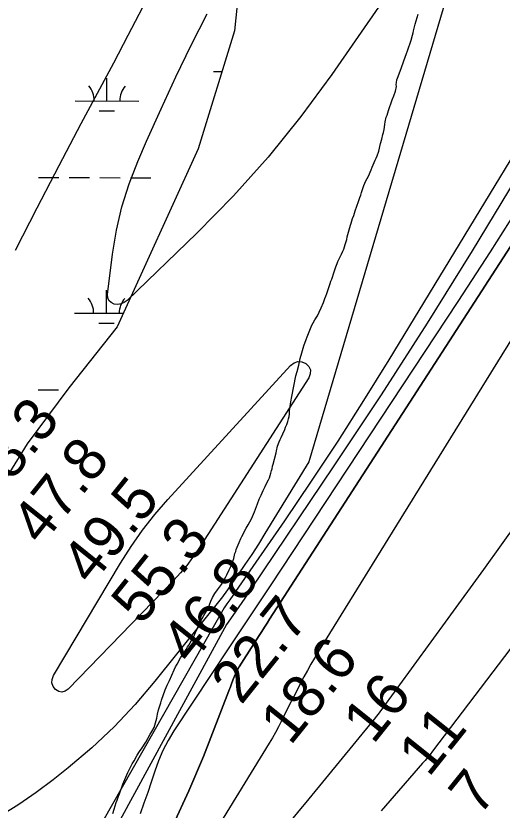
# Model space of a CAD drawing. Extents: x 3172297 to 3210190, y 958463 to 983887.
# Drawn here: x 3196411 to 3197173, y 968035 to 969280 of the extents above; entities that cross this region are included whole.
import ezdxf

# ---------------------------------------------------------------- set-up
doc = ezdxf.new("R2010")
doc.units = 0
for name, color, linetype in [('V-RIVR-RANG', 7, 'Continuous'), ('V-SITE-VEGE', 7, 'Continuous'), ('V-TOPO-DPTH', 7, 'Continuous'), ('V-TOPO-MAJR', 7, 'Continuous'), ('V-TOPO-MINR', 7, 'Continuous'), ('V-TOPO-WATR', 7, 'Continuous'), ('V-WETL-SWMP', 7, 'Continuous')]:
    doc.layers.add(name, color=color, linetype=linetype)

msp = doc.modelspace()

# ---------------------------------------------------------------- linework, layer by layer
at = {"layer": 'V-SITE-VEGE'}
for p, q in [((3197036.4, 969267.5), (3197041, 969283.1)), ((3197033.9, 969256.8), (3197036.4, 969267.5)), ((3197032.1, 969249.9), (3197033, 969253.6)), ((3197033, 969253.6), (3197033.9, 969256.8)), ((3197027.7, 969235.7), (3197030, 969242.3)), ((3197030, 969242.3), (3197032.1, 969249.9)), ((3197024.2, 969225.4), (3197026.5, 969231.7)), ((3197026.5, 969231.7), (3197027.7, 969235.7)), ((3197018.4, 969209.9), (3197022.9, 969221.4)), ((3197022.9, 969221.4), (3197024.2, 969225.4)), ((3197014.2, 969197.9), (3197018.4, 969209.9)), ((3197008.7, 969182.9), (3197014.2, 969197.9)), ((3197006.9, 969175.9), (3197007.7, 969179.8)), ((3197007.7, 969179.8), (3197008.7, 969182.9)), ((3197005.7, 969162.1), (3197006.9, 969169.5)), ((3197006.7, 969172.9), (3197006.9, 969175.9)), ((3197006.9, 969169.5), (3197006.7, 969172.9)), ((3197000.5, 969148.8), (3197003, 969155)), ((3197003, 969155), (3197005.7, 969162.1)), ((3196994.4, 969132.2), (3197000.5, 969148.8)), ((3196992.2, 969124.8), (3196994.4, 969132.2)), ((3196989.5, 969114.2), (3196991.1, 969121.4)), ((3196991.1, 969121.4), (3196992.2, 969124.8)), ((3196987.8, 969102.4), (3196988.7, 969110.1)), ((3196988.7, 969110.1), (3196989.5, 969114.2)), ((3196984.1, 969087.3), (3196985.7, 969094.1)), ((3196985.7, 969094.1), (3196986.7, 969097.6)), ((3196986.7, 969097.6), (3196987.8, 969102.4)), ((3196979.2, 969068.3), (3196982.2, 969080.4)), ((3196982.2, 969080.4), (3196984.1, 969087.3)), ((3196976.6, 969060.7), (3196979.2, 969068.3)), ((3196972.2, 969050.6), (3196973.8, 969054)), ((3196973.8, 969054), (3196975.2, 969057.2)), ((3196975.2, 969057.2), (3196976.6, 969060.7)), ((3196967.5, 969039), (3196969.1, 969043.2)), ((3196969.1, 969043.2), (3196972.2, 969050.6)), ((3196959.1, 969021.5), (3196963.1, 969029)), ((3196963.1, 969029), (3196967.5, 969039)), ((3196956, 969014.3), (3196957.6, 969018.2)), ((3196957.6, 969018.2), (3196959.1, 969021.5)), ((3196951.1, 968999.5), (3196952.3, 969003.4)), ((3196952.3, 969003.4), (3196956, 969014.3)), ((3196947.7, 968989.2), (3196949.8, 968995.7)), ((3196949.8, 968995.7), (3196951.1, 968999.5)), ((3196942.4, 968974.7), (3196944.8, 968981.8)), ((3196944.8, 968981.8), (3196947.7, 968989.2)), ((3196938.3, 968962.5), (3196940.2, 968967.2)), ((3196940.2, 968967.2), (3196942.4, 968974.7)), ((3196935.1, 968952.2), (3196935.8, 968955.2)), ((3196935.8, 968955.2), (3196938.3, 968962.5)), ((3196929.9, 968933.8), (3196931.7, 968941.2)), ((3196931.7, 968941.2), (3196935.1, 968952.2)), ((3196926.7, 968921.8), (3196929.1, 968929.9)), ((3196929.1, 968929.9), (3196929.9, 968933.8)), ((3196924.4, 968914.7), (3196926.7, 968921.8)), ((3196916.6, 968898.3), (3196921, 968907)), ((3196921, 968907), (3196923.2, 968911.5)), ((3196923.2, 968911.5), (3196924.4, 968914.7)), ((3196912.1, 968887.2), (3196914.1, 968892)), ((3196914.1, 968892), (3196915.4, 968895.4)), ((3196915.4, 968895.4), (3196916.6, 968898.3)), ((3196905.5, 968867.6), (3196909.2, 968879.2)), ((3196909.2, 968879.2), (3196912.1, 968887.2)), ((3196904.4, 968864.5), (3196905.5, 968867.6)), ((3196897.9, 968845.1), (3196902, 968857.5)), ((3196902, 968857.5), (3196903.2, 968860.7)), ((3196903.2, 968860.7), (3196904.4, 968864.5)), ((3196896.4, 968841.2), (3196897.9, 968845.1)), ((3196889.2, 968822.7), (3196892.5, 968830.9)), ((3196892.5, 968830.9), (3196893.6, 968834.1)), ((3196893.6, 968834.1), (3196895, 968837.2)), ((3196895, 968837.2), (3196896.4, 968841.2)), ((3196885.9, 968815.9), (3196889.2, 968822.7)), ((3196878.9, 968803.7), (3196883.1, 968810.2)), ((3196883.1, 968810.2), (3196885.9, 968815.9)), ((3196870.1, 968784.9), (3196874.4, 968795.3)), ((3196874.4, 968795.3), (3196876.5, 968799.4)), ((3196876.5, 968799.4), (3196878.9, 968803.7)), ((3196867.3, 968777.3), (3196870.1, 968784.9)), ((3196862, 968763.3), (3196865.6, 968773.3)), ((3196865.6, 968773.3), (3196867.3, 968777.3)), ((3196858.5, 968752.1), (3196862, 968763.3)), ((3196853.9, 968732.9), (3196856.1, 968743.4)), ((3196856.1, 968743.4), (3196858.5, 968752.1)), ((3196851.5, 968722.8), (3196853.9, 968732.9)), ((3196849.4, 968716.1), (3196851.5, 968722.8)), ((3196843, 968683.6), (3196849.4, 968716.1)), ((3196841.6, 968675.4), (3196843, 968683.6)), ((3196839.9, 968664.8), (3196840.8, 968671.9)), ((3196840.8, 968671.9), (3196841.6, 968675.4)), ((3196838.8, 968652.4), (3196839.4, 968655.9)), ((3196839.4, 968655.9), (3196839.6, 968660.7)), ((3196839.6, 968660.7), (3196839.9, 968664.8)), ((3196835, 968639.8), (3196836.8, 968644.7)), ((3196836.8, 968644.7), (3196837.9, 968648.7)), ((3196837.9, 968648.7), (3196838.8, 968652.4)), ((3196829, 968625.1), (3196831.9, 968631.8)), ((3196831.9, 968631.8), (3196833.3, 968635.6)), ((3196833.3, 968635.6), (3196835, 968639.8)), ((3196824.8, 968616.2), (3196826.2, 968619.7)), ((3196826.2, 968619.7), (3196829, 968625.1)), ((3196818.9, 968598.5), (3196820.6, 968605.7)), ((3196820.6, 968605.7), (3196823.2, 968612.8)), ((3196823.2, 968612.8), (3196824.8, 968616.2)), ((3196813.8, 968577.6), (3196818.3, 968595.4)), ((3196818.3, 968595.4), (3196818.9, 968598.5)), ((3196810.3, 968563.7), (3196811.3, 968567.6)), ((3196811.3, 968567.6), (3196812.2, 968570.5)), ((3196812.2, 968570.5), (3196813, 968574.4)), ((3196813, 968574.4), (3196813.8, 968577.6)), ((3196806.4, 968553.1), (3196807.9, 968556.5)), ((3196807.9, 968556.5), (3196810.3, 968563.7)), ((3196799.7, 968539.6), (3196801.1, 968542.6)), ((3196801.1, 968542.6), (3196802.9, 968546.5)), ((3196802.9, 968546.5), (3196806.4, 968553.1)), ((3196794.9, 968529.3), (3196798.4, 968536.3)), ((3196798.4, 968536.3), (3196799.7, 968539.6)), ((3196789.3, 968515.5), (3196792.1, 968522.6)), ((3196792.1, 968522.6), (3196793.6, 968526)), ((3196793.6, 968526), (3196794.9, 968529.3)), ((3196784.7, 968503.2), (3196789.3, 968515.5)), ((3196780, 968492.1), (3196781.7, 968495.7)), ((3196781.7, 968495.7), (3196784.7, 968503.2)), ((3196771.4, 968477.1), (3196774.8, 968482.7)), ((3196774.8, 968482.7), (3196780, 968492.1)), ((3196764.8, 968464.4), (3196771.4, 968477.1)), ((3196760.5, 968454.9), (3196763.3, 968461.3)), ((3196763.3, 968461.3), (3196764.8, 968464.4)), ((3196755.1, 968440.9), (3196756, 968443.9)), ((3196756, 968443.9), (3196760.5, 968454.9)), ((3196752.1, 968430), (3196754, 968437.7)), ((3196754, 968437.7), (3196755.1, 968440.9)), ((3196745.1, 968411.9), (3196747.9, 968418.3)), ((3196747.9, 968418.3), (3196749.1, 968421.2)), ((3196749.1, 968421.2), (3196752.1, 968430)), ((3196741.5, 968404.4), (3196745.1, 968411.9)), ((3196734.5, 968391.6), (3196739.9, 968401.2)), ((3196739.9, 968401.2), (3196741.5, 968404.4)), ((3196726.6, 968380.7), (3196732.9, 968388.9)), ((3196732.9, 968388.9), (3196734.5, 968391.6)), ((3196716.2, 968362.8), (3196718.9, 968368.8)), ((3196718.9, 968368.8), (3196722.7, 968375.2)), ((3196722.7, 968375.2), (3196726.6, 968380.7)), ((3196712.5, 968353.2), (3196716.2, 968362.8)), ((3196705.3, 968340.7), (3196710.9, 968350)), ((3196710.9, 968350), (3196712.5, 968353.2)), ((3196699.9, 968330.9), (3196705.3, 968340.7)), ((3196692.1, 968313.7), (3196699.9, 968330.9)), ((3196687.7, 968304), (3196689.1, 968306.7)), ((3196689.1, 968306.7), (3196692.1, 968313.7)), ((3196679.8, 968291.2), (3196681.8, 968294.2)), ((3196681.8, 968294.2), (3196683.9, 968297.5)), ((3196683.9, 968297.5), (3196687.7, 968304)), ((3196672.8, 968280), (3196677.6, 968287.4)), ((3196677.6, 968287.4), (3196679.8, 968291.2)), ((3196663.2, 968264.3), (3196668.9, 968274.2)), ((3196668.9, 968274.2), (3196672.8, 968280)), ((3196658.8, 968255.4), (3196660.9, 968259.9)), ((3196660.9, 968259.9), (3196663.2, 968264.3)), ((3196651.2, 968238.4), (3196658.8, 968255.4)), ((3196644.4, 968223.9), (3196647.9, 968231.5)), ((3196647.9, 968231.5), (3196651.2, 968238.4)), ((3196639.1, 968207.9), (3196644.4, 968223.9)), ((3196637.6, 968203.8), (3196639.1, 968207.9)), ((3196634.3, 968192.5), (3196637.6, 968203.8)), ((3196631.6, 968179.6), (3196632.8, 968186)), ((3196632.8, 968186), (3196634.3, 968192.5)), ((3196627.2, 968164.7), (3196629.7, 968172.3)), ((3196629.7, 968172.3), (3196631.6, 968179.6)), ((3196621.1, 968154.5), (3196623.9, 968158.7)), ((3196623.9, 968158.7), (3196627.2, 968164.7)), ((3196614.3, 968142.2), (3196621.1, 968154.5)), ((3196604.2, 968127.5), (3196608.4, 968133.2)), ((3196608.4, 968133.2), (3196614.3, 968142.2)), ((3196595.9, 968112.6), (3196600.7, 968121.6)), ((3196600.7, 968121.6), (3196604.2, 968127.5)), ((3196586.4, 968094.4), (3196593.1, 968107.9)), ((3196593.1, 968107.9), (3196595.9, 968112.6)), ((3196578.4, 968076), (3196586.4, 968094.4)), ((3196572.9, 968060.8), (3196578.4, 968076)), ((3196569.3, 968050.9), (3196571.7, 968057.4)), ((3196571.7, 968057.4), (3196572.9, 968060.8)), ((3196564.5, 968036.8), (3196568, 968047.5)), ((3196568, 968047.5), (3196569.3, 968050.9)), ((3196562.7, 968030.3), (3196564.5, 968036.8))]:
    msp.add_line(p, q, dxfattribs=at)
at = {"layer": 'V-TOPO-DPTH'}
for points in [[(3198399.3, 970095.4), (3197756, 969282.5), (3197737.5, 969258.1), (3197673.7, 969172.7), (3197661.6, 969156.3), (3197649.6, 969139.9), (3197637.8, 969123.3), (3197626.1, 969106.6), (3197307.8, 968645.4), (3197253.5, 968567.4), (3197198.8, 968489.7), (3197143.5, 968412.5), (3197087.7, 968335.6), (3196980.9, 968189.5), (3196978.2, 968185.9), (3196975.4, 968182.2), (3196972.5, 968178.6), (3196969.7, 968175), (3196869.6, 968053.2), (3196816.6, 967988.8)], [(3198399.3, 970095.4), (3197756, 969282.5), (3197737.5, 969258.1), (3197673.7, 969172.7), (3197661.6, 969156.3), (3197649.6, 969139.9), (3197637.8, 969123.3), (3197626.1, 969106.6), (3197307.8, 968645.4), (3197253.5, 968567.4), (3197198.8, 968489.7), (3197143.5, 968412.5), (3197087.7, 968335.6), (3196980.9, 968189.5), (3196978.2, 968185.9), (3196975.4, 968182.2), (3196972.5, 968178.6), (3196969.7, 968175), (3196869.6, 968053.2), (3196816.6, 967988.8)], [(3196657.3, 968012.5), (3196681.8, 968065.5), (3196704.5, 968119.4), (3196744.4, 968222.3), (3196746.8, 968228.7), (3196749.3, 968235.1), (3196751.8, 968241.5), (3196754.4, 968247.9), (3196757.3, 968254.1), (3196760.6, 968260.1), (3196764.1, 968266), (3196791.9, 968309.2), (3196796, 968315.6), (3196800.1, 968322), (3196804.2, 968328.4), (3196808.3, 968334.7), (3197326, 969135.9)]]:
    msp.add_lwpolyline(points, dxfattribs=at)
at = {"layer": 'V-TOPO-MAJR'}
msp.add_lwpolyline([(3197452, 970611.3), (3197357.4, 969338.7), (3197355.7, 969335.6), (3197354, 969332.6), (3197352.3, 969329.6), (3197350.5, 969326.7), (3196995, 968741.3), (3196955.4, 968677.4), (3196915.1, 968613.9), (3196873.6, 968551.2), (3196831.5, 968488.9), (3196754.9, 968378), (3196750.4, 968371.6), (3196746, 968365.1), (3196741.5, 968358.7), (3196736.9, 968352.3), (3196354.1, 967679.9)], dxfattribs=at)
at = {"layer": 'V-TOPO-MINR'}
for points in [[(3197465.7, 970554.1), (3197382.6, 969345.4), (3197376.4, 969333.7), (3197370.1, 969322.1), (3197363.6, 969310.6), (3197357, 969299.2), (3197194.7, 969025.9), (3197125.6, 968911.8), (3197055.1, 968798.5), (3196982.8, 968686.5), (3196909.1, 968575.3), (3196778.6, 968381.7), (3196769.2, 968367.9), (3196759.8, 968354.1), (3196750.4, 968340.3), (3196740.9, 968326.5), (3196429.8, 967755.3)], [(3197276.7, 969793.8), (3197154, 969517.1), (3197144.5, 969496.3), (3197134.5, 969475.7), (3196869.7, 968581.4), (3196800.9, 968468.9), (3196790.7, 968452.5), (3196780.3, 968436.3), (3196769.6, 968420.2), (3196758.7, 968404.3), (3196738.7, 968375.6), (3196736.5, 968372.7), (3196735.4, 968371.2), (3196734.3, 968369.8), (3196628.7, 968237.4), (3196597.5, 968200.9), (3196564.6, 968165.8), (3196529.5, 968133.1), (3196492.8, 968101.9), (3196469, 968083), (3196442.6, 968063.2), (3196415.5, 968044.4), (3196387.5, 968027)], [(3197186.6, 969647), (3197121.8, 969507.3), (3197117.5, 969498.5), (3197112.8, 969489.9), (3197107.7, 969481.5), (3197102.4, 969473.3), (3196905.5, 969188.3), (3196857, 969122.4), (3196806.1, 969058.7), (3196751.5, 968998), (3196694.4, 968939.5), (3196585.2, 968834.1), (3196580.5, 968830.9), (3196575.6, 968828.7), (3196570.3, 968828.1), (3196564.6, 968828.5), (3196560.1, 968830.9), (3196556.6, 968834)], [(3196410, 968913), (3196444, 968979.4), (3196478.5, 969045.6), (3196513.3, 969111.5), (3196564.1, 969206.8), (3196586.9, 969250.1), (3196609.4, 969293.7)], [(3196556.6, 968834), (3196554.9, 968838.4), (3196554.3, 968843.5), (3196562.1, 968907), (3196568.3, 968944.3), (3196576.6, 968981), (3196588.1, 969016.9), (3196601.8, 969052.2), (3196615.6, 969083.9), (3196638.2, 969134.4), (3196661.4, 969184.5), (3196685.5, 969234.3), (3196710.3, 969283.7)], [(3197326, 969135.9), (3196808.3, 968334.7), (3196804.2, 968328.4), (3196800.1, 968322), (3196796, 968315.6), (3196791.9, 968309.2), (3196764.1, 968266), (3196760.6, 968260.1), (3196757.3, 968254.1), (3196754.4, 968247.9), (3196751.8, 968241.5), (3196749.3, 968235.1), (3196746.8, 968228.7), (3196744.4, 968222.3), (3196704.5, 968119.4), (3196681.8, 968065.5), (3196657.3, 968012.5)], [(3197203.3, 968988.7), (3197153.7, 968910.4), (3197103.3, 968832.7), (3196809, 968386.8), (3196793.4, 968363.3), (3196777.8, 968339.7), (3196762.2, 968316.2), (3196746.6, 968292.7), (3196658.1, 968159.5), (3196649.1, 968144.5), (3196640.9, 968129), (3196634.1, 968112.9), (3196628.3, 968096.3), (3196622.9, 968079.5), (3196617.4, 968062.8), (3196611.4, 968046.1), (3196605.3, 968029.6)], [(3197702.4, 968968.1), (3197063.3, 968127.6), (3197059.6, 968122.8), (3197055.8, 968118.1), (3197052, 968113.4), (3197048, 968108.8), (3196983.2, 968034.1)], [(3197218.3, 968823.1), (3197165.3, 968738), (3196884.3, 968283.5), (3196878.5, 968273.8), (3196872.8, 968264.1), (3196867.4, 968254.2), (3196862, 968244.2), (3196844, 968209.5), (3196839.5, 968200.8), (3196835.1, 968192.1), (3196830.7, 968183.4), (3196826.4, 968174.6), (3196822, 968165.9), (3196817.4, 968157.3), (3196812.6, 968148.8), (3196807.6, 968140.4), (3196707.2, 967976.7)], [(3196852.4, 968738.4), (3196858.7, 968737.9), (3196865.1, 968735.5), (3196869.6, 968730.6), (3196872.1, 968725.4), (3196872, 968719.5), (3196869.9, 968713.2), (3196696.4, 968443.9), (3196687.7, 968431.2), (3196678.5, 968418.9), (3196668.6, 968407.2), (3196658.2, 968395.8), (3196492.8, 968224.9), (3196487.8, 968221.9), (3196482.8, 968220.5), (3196477.8, 968221.6), (3196472.6, 968224.4), (3196469.2, 968229.4), (3196467.2, 968234.7), (3196467.6, 968240.3), (3196469.5, 968246.2), (3196574.7, 968422.5), (3196591.5, 968448.8), (3196609.2, 968474.3), (3196628.5, 968498.7), (3196648.9, 968522.3), (3196840.8, 968732.4), (3196846.5, 968736.3), (3196852.4, 968738.4)]]:
    msp.add_lwpolyline(points, dxfattribs=at)
at = {"layer": 'V-TOPO-WATR'}
msp.add_lwpolyline([(3198399.3, 970095.4), (3197756, 969282.5), (3197737.5, 969258.1), (3197673.7, 969172.7), (3197661.6, 969156.3), (3197649.6, 969139.9), (3197637.8, 969123.3), (3197626.1, 969106.6), (3197307.8, 968645.4), (3197253.5, 968567.4), (3197198.8, 968489.7), (3197143.5, 968412.5), (3197087.7, 968335.6), (3196980.9, 968189.5), (3196978.2, 968185.9), (3196975.4, 968182.2), (3196972.5, 968178.6), (3196969.7, 968175), (3196869.6, 968053.2), (3196816.6, 967988.8)], dxfattribs=at)
at = {"layer": 'V-WETL-SWMP'}
for p, q in [((3196720.6, 969192.9), (3196733.6, 969192.9)), ((3196553.4, 969146.9), (3196553.5, 969182.9)), ((3196503.4, 969147), (3196603.4, 969146.7)), ((3196541.4, 969131.5), (3196565.4, 969131.4)), ((3196446.3, 969027.1), (3196478.3, 969027)), ((3196494.3, 969026.9), (3196526.3, 969026.9)), ((3196542.3, 969026.8), (3196574.3, 969026.7)), ((3196590.3, 969026.7), (3196622.3, 969026.6)), ((3196552.6, 968814.2), (3196552.7, 968850.2)), ((3196502.6, 968814.3), (3196579.3, 968814.1)), ((3196540.6, 968798.8), (3196564.6, 968798.7)), ((3196445.5, 968694.4), (3196477.5, 968694.3))]:
    msp.add_line(p, q, dxfattribs=at)
msp.add_lwpolyline([(3196878.8, 970190.9), (3196847.2, 970014.6), (3196819.1, 969869.3), (3196803.6, 969747), (3196753.3, 969256.7), (3196696.3, 969072), (3196569.7, 968792.8), (3196493.7, 968697.4), (3196428.7, 968609.4), (3196360.1, 968499.4), (3196308.1, 968374), (3196271.6, 968258.8), (3196253.3, 968134.6), (3196235.9, 968015), (3196217.8, 967876.2), (3196178.1, 967807.5), (3196145.6, 967760.7), (3196092.4, 967679.1), (3195691.5, 967228.3)], dxfattribs=at)
for centre, start, end in [((3196498.2, 969147.5), 359.0865, 40.6302), ((3196608.7, 969147.2), 139.0865, 180.6302), ((3196497.4, 968814.8), 359.0865, 40.6302), ((3196607.9, 968814.5), 139.0865, 180.6302)]:
    msp.add_arc(centre, 35.2, start, end, dxfattribs=at)

# ---------------------------------------------------------------- texts
at = {"layer": 'V-RIVR-RANG'}
for s, p in [('48.3', (3196372.9, 968510.7)), ('47.8', (3196451.1, 968448.3)), ('49.5', (3196529.3, 968386)), ('55.3', (3196607.5, 968323.6)), ('46.8', (3196685.7, 968261.3)), ('22.7', (3196763.8, 968199)), ('18.6', (3196840.9, 968135.2)), ('16', (3196970.5, 968137.1)), ('11', (3197057.5, 968085.6)), ('7', (3197136.5, 968024.3))]:
    msp.add_text(s, height=67, rotation=51.2883, dxfattribs=at).set_placement(p)

doc.saveas('drawing.dxf')
